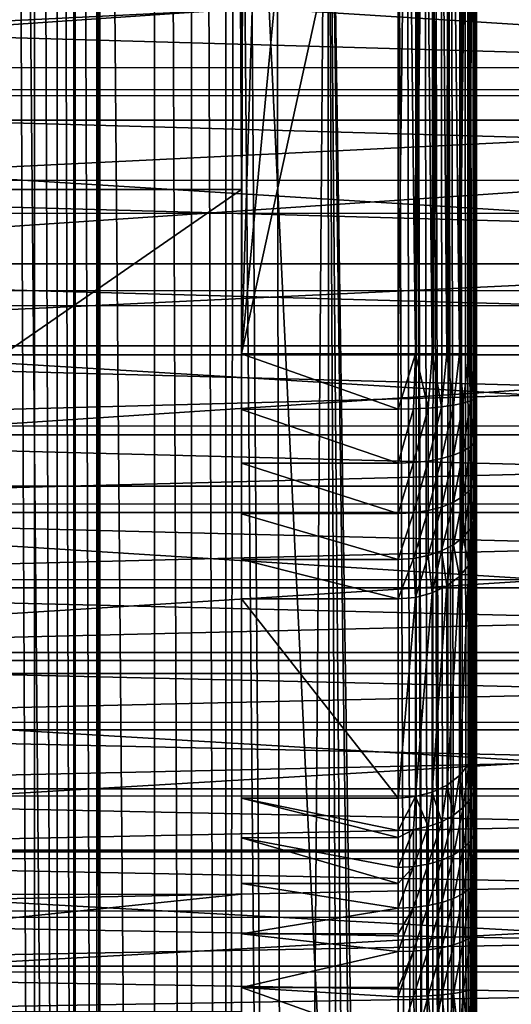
# Model space of a CAD drawing. Header units: metres. Extents: x -206 to 75, y -104 to 104.
# Tile 326 of 656: x -72 to -66, y -13 to -1. Entities that reach past the tile are written whole.
import ezdxf

# ---------------------------------------------------------------- set-up
doc = ezdxf.new("R2010")
doc.units = ezdxf.units.M
doc.layers.add('solid_01_1-CONSUMER_THERM_B_125288', color=7, linetype='CONTINUOUS')

msp = doc.modelspace()

# ---------------------------------------------------------------- linework, layer by layer
at = {"layer": 'solid_01_1-CONSUMER_THERM_B_125288'}
for points in [[(-93.358711, -67.339516), (-65.514557, 74.985474), (-65.493088, -75.014526)], [(-93.358711, -67.339516), (-93.257065, -66.795311), (-65.514557, 74.985474)], [(-93.276108, 66.204689), (-65.514557, 74.985474), (-93.257141, -66.241692)], [(-93.257065, -66.795311), (-93.257141, -66.241692), (-65.514557, 74.985474)], [(-71.214859, 44.659821, 1.5), (-65.493088, -75.014526, 1.5), (-65.514557, 74.985474, 1.5)], [(-72.670578, 62.769146, 75.400002), (-72.66156, -62.808571, 75.400002), (-71.532875, -62.192875, 75.400002)], [(-71.541809, 62.153614, 75.400002), (-72.670578, 62.769146, 75.400002), (-71.532875, -62.192875, 75.400002)], [(-71.541809, 62.153614, 75.400002), (-71.532875, -62.192875, 75.400002), (-70.502975, -61.422234, 75.400002)], [(-70.511795, 61.383118, 75.400002), (-71.541809, 62.153614, 75.400002), (-70.502975, -61.422234, 75.400002)], [(-70.511795, 61.383118, 75.400002), (-70.502975, -61.422234, 75.400002), (-70.031715, -60.983482, 75.400002)], [(-70.040474, 60.944435, 75.400002), (-70.511795, 61.383118, 75.400002), (-70.031715, -60.983482, 75.400002)], [(-70.040474, 60.944435, 75.400002), (-70.031715, -60.983482, 75.400002), (-69.593025, -60.512157, 75.400002)], [(-69.601723, 60.473175, 75.400002), (-70.040474, 60.944435, 75.400002), (-69.593025, -60.512157, 75.400002)], [(-69.48819, 14.230494, 75.400002), (-69.601723, 60.473175, 75.400002), (-69.593025, -60.512157, 75.400002)], [(-71.202034, -44.689686, 1.5), (-71.214859, 44.659821, 1.5), (-71.252052, 42.704693, 1.5)], [(-71.202034, -44.689686, 1.5), (-65.493088, -75.014526, 1.5), (-71.214859, 44.659821, 1.5)], [(-71.239876, -42.734699, 1.5), (-71.252052, 42.704693, 1.5), (-71.530045, 40.770481, 1.5)], [(-71.239876, -42.734699, 1.5), (-71.202034, -44.689686, 1.5), (-71.252052, 42.704693, 1.5)], [(-71.518486, -40.800663, 1.5), (-71.530045, 40.770481, 1.5), (-71.758308, 39.819286, 1.5)], [(-71.518486, -40.800663, 1.5), (-71.239876, -42.734699, 1.5), (-71.530045, 40.770481, 1.5)], [(-71.747063, -39.849545, 1.5), (-71.758308, 39.819286, 1.5), (-72.045311, 38.883022, 1.5)], [(-71.747063, -39.849545, 1.5), (-71.518486, -40.800663, 1.5), (-71.758308, 39.819286, 1.5)], [(-72.03437, -38.913364, 1.5), (-72.045311, 38.883022, 1.5), (-72.389847, 37.966007, 1.5)], [(-72.03437, -38.913364, 1.5), (-71.747063, -39.849545, 1.5), (-72.045311, 38.883022, 1.5)], [(-72.379196, -37.99649, 1.5), (-72.03437, -38.913364, 1.5), (-72.389847, 37.966007, 1.5)], [(-69.500679, 22.046623, 63.5), (-69.48819, 14.230536, 63.5), (-83.899834, -3.02052, 63.5)], [(-69.619766, 21.857037, 63.5), (-69.500679, 22.046623, 63.5), (-83.899834, -3.02052, 63.5)], [(-69.778137, 21.698643, 63.5), (-69.619766, 21.857037, 63.5), (-83.899834, -3.02052, 63.5)], [(-69.967712, 21.579523, 63.5), (-69.778137, 21.698643, 63.5), (-83.899834, -3.02052, 63.5)], [(-70.178932, 21.505575, 63.5), (-69.967712, 21.579523, 63.5), (-83.899834, -3.02052, 63.5)], [(-70.401596, 21.48045, 63.5), (-70.178932, 21.505575, 63.5), (-83.899834, -3.02052, 63.5)], [(-72.297432, 21.480314, 63.5), (-70.401596, 21.48045, 63.5), (-83.899834, -3.02052, 63.5)], [(-69.48819, 14.230536, 63.5), (-69.399834, -3.019479, 63.5), (-83.899834, -3.02052, 63.5)], [(-69.48819, 14.230494, 75.400002), (-69.593025, -60.512157, 75.400002), (-68.822533, -59.482143, 75.400002)], [(-69.48819, 14.230536, 63.5), (-69.355873, 11.612669, 63.5), (-69.399834, -3.019479, 63.5)], [(-69.355873, 11.612631, 75.400002), (-69.48819, 14.230494, 75.400002), (-68.822533, -59.482143, 75.400002)], [(-69.355873, 11.612669, 63.5), (-69.399681, -5.119794, 63.5), (-69.399834, -3.019479, 63.5)], [(-69.355873, 11.612669, 63.5), (-68.96064, 9.021419, 63.5), (-69.399681, -5.119794, 63.5)], [(-68.96064, 9.021384, 75.400002), (-69.355873, 11.612631, 75.400002), (-68.822533, -59.482143, 75.400002)], [(-68.96064, 9.021419, 63.5), (-68.306511, 6.483127, 63.5), (-69.399681, -5.119794, 63.5)], [(-68.306503, 6.483096, 75.400002), (-68.96064, 9.021384, 75.400002), (-68.822533, -59.482143, 75.400002)], [(-68.306511, 6.483127, 63.5), (-67.400337, 4.024087, 63.5), (-69.399681, -5.119794, 63.5)], [(-68.306503, 6.483096, 75.400002), (-68.822533, -59.482143, 75.400002), (-68.207001, -58.353371, 75.400002)], [(-68.306503, 6.483096, 75.400002), (-67.486282, -55.89061, 75.400002), (-67.396126, -54.619335, 75.400002)], [(-67.400337, 4.02409, 75.400002), (-68.306503, 6.483096, 75.400002), (-67.396126, -54.619335, 75.400002)], [(-68.306503, 6.483096, 75.400002), (-67.758072, -57.146606, 75.400002), (-67.486282, -55.89061, 75.400002)], [(-68.306503, 6.483096, 75.400002), (-67.960991, -57.758194, 75.400002), (-67.758072, -57.146606, 75.400002)], [(-68.306503, 6.483096, 75.400002), (-68.207001, -58.353371, 75.400002), (-67.960991, -57.758194, 75.400002)], [(-67.400337, 4.024087, 63.5), (-67.399681, -5.11965, 63.5), (-69.399681, -5.119794, 63.5)], [(-67.174698, -54.61932, 75.375175), (-67.284698, 4.024095, 75.393288), (-67.400337, 4.02409, 75.400002)], [(-67.284698, 4.024095, 63.50671), (-67.399681, -5.11965, 63.5), (-67.400337, 4.024087, 63.5)], [(-67.174698, -54.61932, 75.375175), (-67.400337, 4.02409, 75.400002), (-67.396126, -54.619335, 75.400002)], [(-67.284698, 4.024095, 63.50671), (-67.177162, -5.119634, 63.52507), (-67.399681, -5.11965, 63.5)], [(-67.174698, -54.61932, 75.375175), (-67.1707, 4.024103, 75.373276), (-67.284698, 4.024095, 75.393288)], [(-67.284698, 4.024095, 63.50671), (-67.1707, 4.024103, 63.526722), (-67.177162, -5.119634, 63.52507)], [(-67.059738, 4.024111, 63.559792), (-66.965797, -5.119619, 63.59903), (-67.177162, -5.119634, 63.52507)], [(-67.158371, 4.024104, 63.529716), (-67.059738, 4.024111, 63.559792), (-67.177162, -5.119634, 63.52507)], [(-67.1707, 4.024103, 63.526722), (-67.158371, 4.024104, 63.529716), (-67.177162, -5.119634, 63.52507)], [(-67.174698, -54.61932, 75.375175), (-66.963051, -54.619305, 75.301361), (-67.1707, 4.024103, 75.373276)], [(-66.963051, -54.619305, 75.301361), (-67.158371, 4.024104, 75.370285), (-67.1707, 4.024103, 75.373276)], [(-66.963051, -54.619305, 75.301361), (-67.059738, 4.024111, 75.34021), (-67.158371, 4.024104, 75.370285)], [(-66.963051, -54.619305, 75.301361), (-66.953186, 4.024119, 75.294456), (-67.059738, 4.024111, 75.34021)], [(-67.059738, 4.024111, 63.559792), (-66.953186, 4.024119, 63.605545), (-66.965797, -5.119619, 63.59903)], [(-66.852409, 4.024126, 63.663475), (-66.776192, -5.119606, 63.71817), (-66.965797, -5.119619, 63.59903)], [(-66.928268, 4.024121, 63.618439), (-66.852409, 4.024126, 63.663475), (-66.965797, -5.119619, 63.59903)], [(-66.953186, 4.024119, 63.605545), (-66.928268, 4.024121, 63.618439), (-66.965797, -5.119619, 63.59903)], [(-66.963051, -54.619305, 75.301361), (-66.773163, -54.619289, 75.182251), (-66.953186, 4.024119, 75.294456)], [(-66.773163, -54.619289, 75.182251), (-66.928268, 4.024121, 75.281563), (-66.953186, 4.024119, 75.294456)], [(-66.773163, -54.619289, 75.182251), (-66.852409, 4.024126, 75.236526), (-66.928268, 4.024121, 75.281563)], [(-66.773163, -54.619289, 75.182251), (-66.75898, 4.024133, 75.167236), (-66.852409, 4.024126, 75.236526)], [(-66.852409, 4.024126, 63.663475), (-66.75898, 4.024133, 63.732761), (-66.776192, -5.119606, 63.71817)], [(-66.721336, 4.024136, 63.765862), (-66.617851, -5.119594, 63.876511), (-66.776192, -5.119606, 63.71817)], [(-66.75898, 4.024133, 63.732761), (-66.721336, 4.024136, 63.765862), (-66.776192, -5.119606, 63.71817)], [(-66.773163, -54.619289, 75.182251), (-66.614578, -54.619278, 75.023842), (-66.75898, 4.024133, 75.167236)], [(-66.614578, -54.619278, 75.023842), (-66.721336, 4.024136, 75.13414), (-66.75898, 4.024133, 75.167236)], [(-66.614578, -54.619278, 75.023842), (-66.607155, 4.024144, 75.00898), (-66.721336, 4.024136, 75.13414)], [(-66.721336, 4.024136, 63.765862), (-66.607155, 4.024144, 63.891018), (-66.617851, -5.119594, 63.876511)], [(-66.508842, 4.024151, 64.046974), (-66.498711, -5.119586, 64.066116), (-66.617851, -5.119594, 63.876511)], [(-66.549629, 4.024148, 63.974361), (-66.508842, 4.024151, 64.046974), (-66.617851, -5.119594, 63.876511)], [(-66.607155, 4.024144, 63.891018), (-66.549629, 4.024148, 63.974361), (-66.617851, -5.119594, 63.876511)], [(-66.614578, -54.619278, 75.023842), (-66.495255, -54.61927, 74.834084), (-66.607155, 4.024144, 75.00898)], [(-66.495255, -54.61927, 74.834084), (-66.549629, 4.024148, 74.925644), (-66.607155, 4.024144, 75.00898)], [(-66.495255, -54.61927, 74.834084), (-66.508842, 4.024151, 74.85302), (-66.549629, 4.024148, 74.925644)], [(-66.495255, -54.61927, 74.834084), (-66.474472, 4.024153, 74.77784), (-66.508842, 4.024151, 74.85302)], [(-66.508842, 4.024151, 64.046974), (-66.474472, 4.024153, 64.122162), (-66.498711, -5.119586, 64.066116)], [(-66.427269, 4.024157, 64.269508), (-66.424751, -5.11958, 64.277481), (-66.498711, -5.119586, 64.066116)], [(-66.447609, 4.024155, 64.19619), (-66.427269, 4.024157, 64.269508), (-66.498711, -5.119586, 64.066116)], [(-66.474472, 4.024153, 64.122162), (-66.447609, 4.024155, 64.19619), (-66.498711, -5.119586, 64.066116)], [(-66.495255, -54.61927, 74.834084), (-66.421204, -54.619267, 74.62252), (-66.474472, 4.024153, 74.77784)], [(-66.421204, -54.619267, 74.62252), (-66.447609, 4.024155, 74.703812), (-66.474472, 4.024153, 74.77784)], [(-66.421204, -54.619267, 74.62252), (-66.427269, 4.024157, 74.630493), (-66.447609, 4.024155, 74.703812)], [(-66.421204, -54.619267, 74.62252), (-66.419739, 4.024157, 74.596024), (-66.427269, 4.024157, 74.630493)], [(-66.427269, 4.024157, 64.269508), (-66.419739, 4.024157, 64.30397), (-66.424751, -5.11958, 64.277481)], [(-66.424751, -5.11958, 64.277481), (-66.400337, 4.024158, 64.5), (-66.399681, -5.119578, 64.5)], [(-66.403625, 4.024158, 64.419022), (-66.400337, 4.024158, 64.5), (-66.424751, -5.11958, 64.277481)], [(-66.412712, 4.024158, 64.34317), (-66.403625, 4.024158, 64.419022), (-66.424751, -5.11958, 64.277481)], [(-66.419739, 4.024157, 64.30397), (-66.412712, 4.024158, 64.34317), (-66.424751, -5.11958, 64.277481)], [(-66.421204, -54.619267, 74.62252), (-66.396126, -54.619263, 74.400002), (-66.419739, 4.024157, 74.596024)], [(-66.396126, -54.619263, 74.400002), (-66.412712, 4.024158, 74.556831), (-66.419739, 4.024157, 74.596024)], [(-66.396126, -54.619263, 74.400002), (-66.403625, 4.024158, 74.480972), (-66.412712, 4.024158, 74.556831)], [(-66.396126, -54.619263, 74.400002), (-66.400337, 4.024158, 74.400002), (-66.403625, 4.024158, 74.480972)], [(-66.399155, -12.46347, 70.187897), (-66.400337, 4.024158, 64.5), (-66.400337, 4.024158, 74.400002)], [(-66.399292, -10.541839, 69.121674), (-66.399681, -5.119578, 64.5), (-66.400337, 4.024158, 64.5)], [(-66.399254, -11.128518, 69.568893), (-66.399292, -10.541839, 69.121674), (-66.400337, 4.024158, 64.5)], [(-66.399208, -11.773554, 69.926788), (-66.399254, -11.128518, 69.568893), (-66.400337, 4.024158, 64.5)], [(-66.399155, -12.46347, 70.187897), (-66.399208, -11.773554, 69.926788), (-66.400337, 4.024158, 64.5)], [(-66.399101, -13.183867, 70.346748), (-66.400337, 4.024158, 74.400002), (-66.396126, -54.619263, 74.400002)], [(-66.399101, -13.183867, 70.346748), (-66.399155, -12.46347, 70.187897), (-66.400337, 4.024158, 74.400002)], [(-84.499969, -1.747236, 49.097771), (-46.500092, 0.854974, 49.249222), (-84.500092, 0.853172, 49.249222)], [(-84.499969, -1.747236, 49.097771), (-46.499966, -1.745439, 49.097767), (-46.500092, 0.854974, 49.249222)], [(-84.500069, 0.416751, 9.505852), (-84.499977, -1.4656, 9.571586), (-46.500069, 0.418545, 9.505851)], [(-84.499977, -1.4656, 9.571586), (-46.499981, -1.463805, 9.571589), (-46.500069, 0.418545, 9.505851)], [(-84.500061, 0.265218, 4.601803), (-46.500065, 0.267067, 4.601803), (-46.499947, -2.133248, 4.714663)], [(-84.499947, -2.135092, 4.714664), (-84.500061, 0.265218, 4.601803), (-46.499947, -2.133248, 4.714663)], [(-84.500015, -0.732988, 44.277206), (-46.500015, -0.731122, 44.27721), (-46.499962, -1.822233, 44.14323)], [(-84.500015, -0.732988, 44.277206), (-46.499962, -1.822233, 44.14323), (-84.499962, -1.824091, 44.143227)], [(-84.499977, -1.4656, 9.571586), (-84.499893, -3.324931, 9.872712), (-46.499981, -1.463805, 9.571589)], [(-84.499893, -3.324931, 9.872712), (-46.499889, -3.323134, 9.872718), (-46.499981, -1.463805, 9.571589)], [(-84.49984, -4.312559, 48.645454), (-46.499966, -1.745439, 49.097767), (-84.499969, -1.747236, 49.097771)], [(-84.49984, -4.312559, 48.645454), (-46.499844, -4.310771, 48.645447), (-46.499966, -1.745439, 49.097767)], [(-84.499962, -1.824091, 44.143227), (-46.499962, -1.822233, 44.14323), (-46.499912, -2.903118, 43.940941)], [(-84.499962, -1.824091, 44.143227), (-46.499912, -2.903118, 43.940941), (-84.499908, -2.904989, 43.940933)], [(-84.499947, -2.135092, 4.714664), (-46.499947, -2.133248, 4.714663), (-46.499832, -4.502468, 5.116022)], [(-84.499832, -4.504304, 5.116024), (-84.499947, -2.135092, 4.714664), (-46.499832, -4.502468, 5.116022)], [(-84.499908, -2.904989, 43.940933), (-46.499912, -2.903118, 43.940941), (-46.499859, -3.968563, 43.671349)], [(-84.499908, -2.904989, 43.940933), (-46.499859, -3.968563, 43.671349), (-84.499863, -3.970427, 43.671337)], [(-83.899834, -3.02052, 69.900002), (-83.899834, -3.02052, 63.5), (-69.399834, -3.019479, 63.5)], [(-83.899834, -3.02052, 69.900002), (-69.399834, -3.019479, 63.5), (-82.399834, -3.020412, 69.900002)], [(-82.399834, -3.020412, 72.400002), (-69.399834, -3.019479, 63.5), (-69.399834, -3.019479, 72.400002)], [(-82.399834, -3.020412, 69.900002), (-69.399834, -3.019479, 63.5), (-82.399834, -3.020412, 72.400002)], [(-82.399185, -12.020412, 72.400002), (-82.399834, -3.020412, 72.400002), (-69.399834, -3.019479, 72.400002)], [(-82.399185, -12.020412, 72.400002), (-69.399834, -3.019479, 72.400002), (-69.399185, -12.019479, 72.400002)], [(-69.399834, -3.019479, 72.400002), (-69.399834, -3.019479, 63.5), (-69.399681, -5.119794, 63.5)], [(-69.399635, -5.827971, 63.561623), (-69.399834, -3.019479, 72.400002), (-69.399681, -5.119794, 63.5)], [(-69.399185, -12.019479, 72.400002), (-69.399834, -3.019479, 72.400002), (-69.399185, -12.019479, 69.400002)], [(-69.3992, -11.879651, 68.856735), (-69.399185, -12.019479, 69.400002), (-69.399834, -3.019479, 72.400002)], [(-69.399239, -11.296156, 68.451164), (-69.3992, -11.879651, 68.856735), (-69.399834, -3.019479, 72.400002)], [(-69.399277, -10.791291, 67.950737), (-69.399239, -11.296156, 68.451164), (-69.399834, -3.019479, 72.400002)], [(-69.39946, -8.247665, 64.949265), (-69.399277, -10.791291, 67.950737), (-69.399834, -3.019479, 72.400002)], [(-69.399498, -7.742801, 64.448837), (-69.39946, -8.247665, 64.949265), (-69.399834, -3.019479, 72.400002)], [(-69.399536, -7.159306, 64.043259), (-69.399498, -7.742801, 64.448837), (-69.399834, -3.019479, 72.400002)], [(-69.399582, -6.514625, 63.744556), (-69.399536, -7.159306, 64.043259), (-69.399834, -3.019479, 72.400002)], [(-69.399635, -5.827971, 63.561623), (-69.399582, -6.514625, 63.744556), (-69.399834, -3.019479, 72.400002)], [(-84.499893, -3.324931, 9.872712), (-84.499802, -5.132209, 10.404611), (-46.499889, -3.323134, 9.872718)], [(-84.499802, -5.132209, 10.404611), (-46.499805, -5.130384, 10.404611), (-46.499889, -3.323134, 9.872718)], [(-84.499863, -3.970427, 43.671337), (-46.499859, -3.968563, 43.671349), (-46.499809, -5.015625, 43.335163)], [(-84.499863, -3.970427, 43.671337), (-46.499809, -5.015625, 43.335163), (-84.499809, -5.017481, 43.335155)], [(-84.499725, -6.808043, 47.898373), (-46.499844, -4.310771, 48.645447), (-84.49984, -4.312559, 48.645454)], [(-84.499725, -6.808043, 47.898373), (-46.499722, -6.80625, 47.898361), (-46.499844, -4.310771, 48.645447)], [(-84.499832, -4.504304, 5.116024), (-46.499832, -4.502468, 5.116022), (-46.499722, -6.806283, 5.800117)], [(-84.499725, -6.808108, 5.800117), (-84.499832, -4.504304, 5.116024), (-46.499722, -6.806283, 5.800117)], [(-84.499809, -5.017481, 43.335155), (-46.499809, -5.015625, 43.335163), (-46.49976, -6.038935, 42.934135)], [(-84.499809, -5.017481, 43.335155), (-46.49976, -6.038935, 42.934135), (-84.499763, -6.040807, 42.934116)], [(-84.499756, -6.152828, 10.812826), (-46.499805, -5.130384, 10.404611), (-84.499802, -5.132209, 10.404611)], [(-84.499756, -6.152828, 10.812826), (-46.499756, -6.151005, 10.812827), (-46.499805, -5.130384, 10.404611)], [(-67.399635, -5.82556, 63.561226), (-69.399681, -5.119794, 63.5), (-67.399681, -5.11965, 63.5)], [(-67.399635, -5.82556, 63.561226), (-69.399635, -5.827971, 63.561623), (-69.399681, -5.119794, 63.5)], [(-67.399635, -5.82556, 63.561226), (-67.399681, -5.11965, 63.5), (-67.177162, -5.119634, 63.52507)], [(-67.204544, -5.822238, 63.580154), (-67.399635, -5.82556, 63.561226), (-67.177162, -5.119634, 63.52507)], [(-67.016953, -5.812427, 63.636211), (-67.204544, -5.822238, 63.580154), (-67.177162, -5.119634, 63.52507)], [(-67.016953, -5.812427, 63.636211), (-67.177162, -5.119634, 63.52507), (-66.965797, -5.119619, 63.59903)], [(-66.844063, -5.796504, 63.727242), (-67.016953, -5.812427, 63.636211), (-66.965797, -5.119619, 63.59903)], [(-66.844063, -5.796504, 63.727242), (-66.965797, -5.119619, 63.59903), (-66.776192, -5.119606, 63.71817)], [(-66.692528, -5.775081, 63.849747), (-66.844063, -5.796504, 63.727242), (-66.776192, -5.119606, 63.71817)], [(-66.692528, -5.775081, 63.849747), (-66.776192, -5.119606, 63.71817), (-66.617851, -5.119594, 63.876511)], [(-66.568169, -5.748981, 63.99902), (-66.692528, -5.775081, 63.849747), (-66.617851, -5.119594, 63.876511)], [(-66.568169, -5.748981, 63.99902), (-66.617851, -5.119594, 63.876511), (-66.498711, -5.119586, 64.066116)], [(-66.475761, -5.719208, 64.169327), (-66.568169, -5.748981, 63.99902), (-66.498711, -5.119586, 64.066116)], [(-66.475761, -5.719208, 64.169327), (-66.498711, -5.119586, 64.066116), (-66.424751, -5.11958, 64.277481)], [(-66.418854, -5.686906, 64.354118), (-66.475761, -5.719208, 64.169327), (-66.424751, -5.11958, 64.277481)], [(-66.418854, -5.686906, 64.354118), (-66.424751, -5.11958, 64.277481), (-66.399681, -5.119578, 64.5)], [(-66.418854, -5.686906, 64.354118), (-66.399681, -5.119578, 64.5), (-66.399643, -5.653311, 64.546295)], [(-66.399292, -10.541839, 69.121674), (-66.399643, -5.653311, 64.546295), (-66.399681, -5.119578, 64.5)], [(-66.418816, -6.239439, 64.501045), (-66.418854, -5.686906, 64.354118), (-66.399643, -5.653311, 64.546295)], [(-66.418816, -6.239439, 64.501045), (-66.399643, -5.653311, 64.546295), (-66.399605, -6.173135, 64.684525)], [(-66.399292, -10.541839, 69.121674), (-66.399605, -6.173135, 64.684525), (-66.399643, -5.653311, 64.546295)], [(-66.844017, -6.455748, 63.902542), (-66.844063, -5.796504, 63.727242), (-66.692528, -5.775081, 63.849747)], [(-66.692482, -6.413472, 64.019501), (-66.844017, -6.455748, 63.902542), (-66.692528, -5.775081, 63.849747)], [(-66.692482, -6.413472, 64.019501), (-66.692528, -5.775081, 63.849747), (-66.568169, -5.748981, 63.99902)], [(-66.568123, -6.361962, 64.162018), (-66.692482, -6.413472, 64.019501), (-66.568169, -5.748981, 63.99902)], [(-66.568123, -6.361962, 64.162018), (-66.568169, -5.748981, 63.99902), (-66.475761, -5.719208, 64.169327)], [(-66.475716, -6.303198, 64.324615), (-66.568123, -6.361962, 64.162018), (-66.475761, -5.719208, 64.169327)], [(-66.475716, -6.303198, 64.324615), (-66.475761, -5.719208, 64.169327), (-66.418854, -5.686906, 64.354118)], [(-66.418816, -6.239439, 64.501045), (-66.475716, -6.303198, 64.324615), (-66.418854, -5.686906, 64.354118)], [(-67.399582, -6.513064, 63.744045), (-69.399635, -5.827971, 63.561623), (-67.399635, -5.82556, 63.561226)], [(-67.399582, -6.513064, 63.744045), (-69.399582, -6.514625, 63.744556), (-69.399635, -5.827971, 63.561623)], [(-67.399582, -6.513064, 63.744045), (-67.399635, -5.82556, 63.561226), (-67.204544, -5.822238, 63.580154)], [(-67.204491, -6.50652, 63.762115), (-67.399582, -6.513064, 63.744045), (-67.204544, -5.822238, 63.580154)], [(-67.204491, -6.50652, 63.762115), (-67.204544, -5.822238, 63.580154), (-67.016953, -5.812427, 63.636211)], [(-67.016899, -6.487167, 63.815632), (-67.204491, -6.50652, 63.762115), (-67.016953, -5.812427, 63.636211)], [(-67.016899, -6.487167, 63.815632), (-67.016953, -5.812427, 63.636211), (-66.844063, -5.796504, 63.727242)], [(-66.844017, -6.455748, 63.902542), (-67.016899, -6.487167, 63.815632), (-66.844063, -5.796504, 63.727242)], [(-84.499763, -6.040807, 42.934116), (-46.49976, -6.038935, 42.934135), (-46.499714, -7.035317, 42.469521)], [(-84.499763, -6.040807, 42.934116), (-46.499714, -7.035317, 42.469521), (-84.49971, -7.037166, 42.469505)], [(-84.49971, -7.146206, 11.284512), (-46.499756, -6.151005, 10.812827), (-84.499756, -6.152828, 10.812826)], [(-84.49971, -7.146206, 11.284512), (-46.499706, -7.14439, 11.284516), (-46.499756, -6.151005, 10.812827)], [(-66.475677, -6.851554, 64.578514), (-66.475716, -6.303198, 64.324615), (-66.418816, -6.239439, 64.501045)], [(-66.418777, -6.758258, 64.741264), (-66.475677, -6.851554, 64.578514), (-66.418816, -6.239439, 64.501045)], [(-66.418777, -6.758258, 64.741264), (-66.418816, -6.239439, 64.501045), (-66.399605, -6.173135, 64.684525)], [(-66.418777, -6.758258, 64.741264), (-66.399605, -6.173135, 64.684525), (-66.399574, -6.66124, 64.910522)], [(-66.39933, -10.02818, 68.59726), (-66.399574, -6.66124, 64.910522), (-66.399605, -6.173135, 64.684525)], [(-66.399292, -10.541839, 69.121674), (-66.39933, -10.02818, 68.59726), (-66.399605, -6.173135, 64.684525)], [(-66.692444, -7.012909, 64.297058), (-66.692482, -6.413472, 64.019501), (-66.568123, -6.361962, 64.162018)], [(-66.568085, -6.937539, 64.428528), (-66.692444, -7.012909, 64.297058), (-66.568123, -6.361962, 64.162018)], [(-66.568085, -6.937539, 64.428528), (-66.568123, -6.361962, 64.162018), (-66.475716, -6.303198, 64.324615)], [(-66.475677, -6.851554, 64.578514), (-66.568085, -6.937539, 64.428528), (-66.475716, -6.303198, 64.324615)], [(-67.399536, -7.158618, 64.042946), (-69.399582, -6.514625, 63.744556), (-67.399582, -6.513064, 63.744045)], [(-67.399536, -7.158618, 64.042946), (-69.399536, -7.159306, 64.043259), (-69.399582, -6.514625, 63.744556)], [(-67.399536, -7.158618, 64.042946), (-67.399582, -6.513064, 63.744045), (-67.204491, -6.50652, 63.762115)], [(-67.204445, -7.149048, 64.059616), (-67.399536, -7.158618, 64.042946), (-67.204491, -6.50652, 63.762115)], [(-67.204445, -7.149048, 64.059616), (-67.204491, -6.50652, 63.762115), (-67.016899, -6.487167, 63.815632)], [(-67.016853, -7.120735, 64.108986), (-67.204445, -7.149048, 64.059616), (-67.016899, -6.487167, 63.815632)], [(-67.016853, -7.120735, 64.108986), (-67.016899, -6.487167, 63.815632), (-66.844017, -6.455748, 63.902542)], [(-66.843971, -7.074766, 64.189163), (-67.016853, -7.120735, 64.108986), (-66.844017, -6.455748, 63.902542)], [(-66.843971, -7.074766, 64.189163), (-66.844017, -6.455748, 63.902542), (-66.692482, -6.413472, 64.019501)], [(-66.692444, -7.012909, 64.297058), (-66.843971, -7.074766, 64.189163), (-66.692482, -6.413472, 64.019501)], [(-66.418777, -6.758258, 64.741264), (-66.399574, -6.66124, 64.910522), (-66.418747, -7.227743, 65.067558)], [(-66.418747, -7.227743, 65.067558), (-66.399574, -6.66124, 64.910522), (-66.399544, -7.102932, 65.217499)], [(-66.39933, -10.02818, 68.59726), (-66.399544, -7.102932, 65.217499), (-66.399574, -6.66124, 64.910522)], [(-66.418777, -6.758258, 64.741264), (-66.475647, -7.347767, 64.923386), (-66.475677, -6.851554, 64.578514)], [(-66.418777, -6.758258, 64.741264), (-66.418747, -7.227743, 65.067558), (-66.475647, -7.347767, 64.923386)], [(-84.499611, -9.199961, 46.866604), (-46.499722, -6.80625, 47.898361), (-84.499725, -6.808043, 47.898373)], [(-84.499725, -6.808108, 5.800117), (-46.499722, -6.806283, 5.800117), (-46.499607, -9.198277, 6.831931)], [(-84.499611, -9.200111, 6.831935), (-84.499725, -6.808108, 5.800117), (-46.499607, -9.198277, 6.831931)], [(-84.499611, -9.199961, 46.866604), (-46.499607, -9.198166, 46.866585), (-46.499722, -6.80625, 47.898361)], [(-66.475677, -6.851554, 64.578514), (-66.568047, -7.458385, 64.790512), (-66.568085, -6.937539, 64.428528)], [(-66.475677, -6.851554, 64.578514), (-66.475647, -7.347767, 64.923386), (-66.568047, -7.458385, 64.790512)], [(-84.49971, -7.037166, 42.469505), (-46.499714, -7.035317, 42.469521), (-46.499664, -8.000761, 41.943142)], [(-84.49971, -7.037166, 42.469505), (-46.499664, -8.000761, 41.943142), (-84.499664, -8.002614, 41.943127)], [(-66.692444, -7.012909, 64.297058), (-66.843933, -7.634923, 64.578468), (-66.843971, -7.074766, 64.189163)], [(-66.692444, -7.012909, 64.297058), (-66.692398, -7.555346, 64.674049), (-66.843933, -7.634923, 64.578468)], [(-66.568085, -6.937539, 64.428528), (-66.692398, -7.555346, 64.674049), (-66.692444, -7.012909, 64.297058)], [(-66.568085, -6.937539, 64.428528), (-66.568047, -7.458385, 64.790512), (-66.692398, -7.555346, 64.674049)], [(-84.499664, -8.107387, 11.817309), (-46.499706, -7.14439, 11.284516), (-84.49971, -7.146206, 11.284512)], [(-84.499664, -8.107387, 11.817309), (-46.49966, -8.105572, 11.817316), (-46.499706, -7.14439, 11.284516)], [(-67.399536, -7.158618, 64.042946), (-67.399498, -7.742786, 64.448944), (-69.399536, -7.159306, 64.043259)], [(-67.399498, -7.742786, 64.448944), (-69.399498, -7.742801, 64.448837), (-69.399536, -7.159306, 64.043259)], [(-67.204445, -7.149048, 64.059616), (-67.399498, -7.742786, 64.448944), (-67.399536, -7.158618, 64.042946)], [(-67.204445, -7.149048, 64.059616), (-67.204407, -7.730479, 64.463715), (-67.399498, -7.742786, 64.448944)], [(-67.016853, -7.120735, 64.108986), (-67.204407, -7.730479, 64.463715), (-67.204445, -7.149048, 64.059616)], [(-67.016853, -7.120735, 64.108986), (-67.016815, -7.694058, 64.507446), (-67.204407, -7.730479, 64.463715)], [(-66.843971, -7.074766, 64.189163), (-67.016815, -7.694058, 64.507446), (-67.016853, -7.120735, 64.108986)], [(-66.843971, -7.074766, 64.189163), (-66.843933, -7.634923, 64.578468), (-67.016815, -7.694058, 64.507446)], [(-66.424576, -7.654317, 65.45192), (-66.399544, -7.102932, 65.217499), (-66.399513, -7.484555, 65.595779)], [(-66.418747, -7.227743, 65.067558), (-66.399544, -7.102932, 65.217499), (-66.424576, -7.654317, 65.45192)], [(-66.39933, -10.02818, 68.59726), (-66.399513, -7.484555, 65.595779), (-66.399544, -7.102932, 65.217499)], [(-66.475647, -7.347767, 64.923386), (-66.418747, -7.227743, 65.067558), (-66.424576, -7.654317, 65.45192)], [(-66.568047, -7.458385, 64.790512), (-66.475647, -7.347767, 64.923386), (-66.49852, -7.81557, 65.315269)], [(-66.475647, -7.347767, 64.923386), (-66.424576, -7.654317, 65.45192), (-66.49852, -7.81557, 65.315269)], [(-66.692398, -7.555346, 64.674049), (-66.568047, -7.458385, 64.790512), (-66.617645, -7.960228, 65.19268)], [(-66.568047, -7.458385, 64.790512), (-66.49852, -7.81557, 65.315269), (-66.617645, -7.960228, 65.19268)], [(-66.424393, -10.197942, 68.4534), (-66.424576, -7.654317, 65.45192), (-66.399513, -7.484555, 65.595779)], [(-66.424393, -10.197942, 68.4534), (-66.399513, -7.484555, 65.595779), (-66.39933, -10.02818, 68.59726)], [(-67.016815, -7.694058, 64.507446), (-66.843933, -7.634923, 64.578468), (-66.965576, -8.171941, 65.01329)], [(-66.843933, -7.634923, 64.578468), (-66.775978, -8.081038, 65.090309), (-66.965576, -8.171941, 65.01329)], [(-66.843933, -7.634923, 64.578468), (-66.692398, -7.555346, 64.674049), (-66.775978, -8.081038, 65.090309)], [(-66.692398, -7.555346, 64.674049), (-66.617645, -7.960228, 65.19268), (-66.775978, -8.081038, 65.090309)], [(-66.498337, -10.359195, 68.316742), (-66.49852, -7.81557, 65.315269), (-66.424576, -7.654317, 65.45192)], [(-66.424393, -10.197942, 68.4534), (-66.498337, -10.359195, 68.316742), (-66.424576, -7.654317, 65.45192)], [(-67.399498, -7.742786, 64.448944), (-67.39946, -8.247522, 64.949265), (-69.399498, -7.742801, 64.448837)], [(-67.39946, -8.247522, 64.949265), (-69.39946, -8.247665, 64.949265), (-69.399498, -7.742801, 64.448837)], [(-67.399498, -7.742786, 64.448944), (-67.204407, -7.730479, 64.463715), (-67.39946, -8.247522, 64.949265)], [(-67.204407, -7.730479, 64.463715), (-67.176941, -8.228379, 64.965469), (-67.39946, -8.247522, 64.949265)], [(-67.204407, -7.730479, 64.463715), (-67.016815, -7.694058, 64.507446), (-67.176941, -8.228379, 64.965469)], [(-67.016815, -7.694058, 64.507446), (-66.965576, -8.171941, 65.01329), (-67.176941, -8.228379, 64.965469)], [(-66.617462, -10.503854, 68.19416), (-66.617645, -7.960228, 65.19268), (-66.49852, -7.81557, 65.315269)], [(-66.498337, -10.359195, 68.316742), (-66.617462, -10.503854, 68.19416), (-66.49852, -7.81557, 65.315269)], [(-84.499664, -8.002614, 41.943127), (-46.499664, -8.000761, 41.943142), (-46.499622, -8.930689, 41.357529)], [(-84.499664, -8.002614, 41.943127), (-46.499622, -8.930689, 41.357529), (-84.499619, -8.932537, 41.357513)], [(-66.775795, -10.624663, 68.091789), (-66.775978, -8.081038, 65.090309), (-66.617645, -7.960228, 65.19268)], [(-66.617462, -10.503854, 68.19416), (-66.775795, -10.624663, 68.091789), (-66.617645, -7.960228, 65.19268)], [(-84.499619, -9.033838, 12.40979), (-46.49966, -8.105572, 11.817316), (-84.499664, -8.107387, 11.817309)], [(-84.499619, -9.033838, 12.40979), (-46.499615, -9.03203, 12.409801), (-46.49966, -8.105572, 11.817316)], [(-66.965401, -10.715566, 68.014763), (-66.965576, -8.171941, 65.01329), (-66.775978, -8.081038, 65.090309)], [(-66.775795, -10.624663, 68.091789), (-66.965401, -10.715566, 68.014763), (-66.775978, -8.081038, 65.090309)], [(-67.399277, -10.791147, 67.950737), (-69.39946, -8.247665, 64.949265), (-67.39946, -8.247522, 64.949265)], [(-67.399277, -10.791147, 67.950737), (-69.399277, -10.791291, 67.950737), (-69.39946, -8.247665, 64.949265)], [(-67.399277, -10.791147, 67.950737), (-67.39946, -8.247522, 64.949265), (-67.176941, -8.228379, 64.965469)], [(-67.176758, -10.772004, 67.966949), (-67.399277, -10.791147, 67.950737), (-67.176941, -8.228379, 64.965469)], [(-67.176758, -10.772004, 67.966949), (-67.176941, -8.228379, 64.965469), (-66.965576, -8.171941, 65.01329)], [(-66.965401, -10.715566, 68.014763), (-67.176758, -10.772004, 67.966949), (-66.965576, -8.171941, 65.01329)], [(-84.499619, -8.932537, 41.357513), (-46.499622, -8.930689, 41.357529), (-46.499577, -9.822635, 40.714252)], [(-84.499619, -8.932537, 41.357513), (-46.499577, -9.822635, 40.714252), (-84.49958, -9.824481, 40.714233)], [(-84.499573, -9.92091, 13.059025), (-46.499615, -9.03203, 12.409801), (-84.499619, -9.033838, 12.40979)], [(-84.499573, -9.92091, 13.059025), (-46.499573, -9.919108, 13.059043), (-46.499615, -9.03203, 12.409801)], [(-84.499496, -11.456066, 45.564018), (-46.499607, -9.198166, 46.866585), (-84.499611, -9.199961, 46.866604)], [(-84.499611, -9.200111, 6.831935), (-46.499607, -9.198277, 6.831931), (-46.4995, -11.454089, 8.134341)], [(-84.499611, -9.200111, 6.831935), (-46.4995, -11.454089, 8.134341), (-84.499496, -11.455929, 8.134351)], [(-84.499496, -11.456066, 45.564018), (-46.4995, -11.454261, 45.564007), (-46.499607, -9.198166, 46.866585)], [(-84.49958, -9.824481, 40.714233), (-46.499577, -9.822635, 40.714252), (-46.499538, -10.67202, 40.016556)], [(-84.49958, -9.824481, 40.714233), (-46.499538, -10.67202, 40.016556), (-84.499535, -10.673872, 40.016533)], [(-84.499535, -10.765568, 13.762784), (-46.499573, -9.919108, 13.059043), (-84.499573, -9.92091, 13.059025)], [(-84.499535, -10.765568, 13.762784), (-46.499535, -10.763762, 13.762801), (-46.499573, -9.919108, 13.059043)], [(-66.418495, -10.671, 68.975456), (-66.424393, -10.197942, 68.4534), (-66.39933, -10.02818, 68.59726)], [(-66.418495, -10.671, 68.975456), (-66.39933, -10.02818, 68.59726), (-66.399292, -10.541839, 69.121674)], [(-66.475395, -10.795225, 68.834885), (-66.498337, -10.359195, 68.316742), (-66.424393, -10.197942, 68.4534)], [(-66.418495, -10.671, 68.975456), (-66.475395, -10.795225, 68.834885), (-66.424393, -10.197942, 68.4534)], [(-66.567795, -10.909715, 68.70533), (-66.617462, -10.503854, 68.19416), (-66.498337, -10.359195, 68.316742)], [(-66.475395, -10.795225, 68.834885), (-66.567795, -10.909715, 68.70533), (-66.498337, -10.359195, 68.316742)], [(-66.692154, -11.010068, 68.591782), (-66.775795, -10.624663, 68.091789), (-66.617462, -10.503854, 68.19416)], [(-66.567795, -10.909715, 68.70533), (-66.692154, -11.010068, 68.591782), (-66.617462, -10.503854, 68.19416)], [(-66.418457, -11.235234, 69.405586), (-66.418495, -10.671, 68.975456), (-66.399292, -10.541839, 69.121674)], [(-66.418457, -11.235234, 69.405586), (-66.399292, -10.541839, 69.121674), (-66.399254, -11.128518, 69.568893)], [(-84.499535, -10.673872, 40.016533), (-46.499538, -10.67202, 40.016556), (-46.4995, -11.476138, 39.266697)], [(-84.499535, -10.673872, 40.016533), (-46.4995, -11.476138, 39.266697), (-84.499496, -11.47798, 39.266678)], [(-66.843681, -11.09243, 68.498589), (-66.965401, -10.715566, 68.014763), (-66.775795, -10.624663, 68.091789)], [(-66.692154, -11.010068, 68.591782), (-66.843681, -11.09243, 68.498589), (-66.775795, -10.624663, 68.091789)], [(-66.475357, -11.33788, 69.248558), (-66.475395, -10.795225, 68.834885), (-66.418495, -10.671, 68.975456)], [(-66.418457, -11.235234, 69.405586), (-66.475357, -11.33788, 69.248558), (-66.418495, -10.671, 68.975456)], [(-84.499496, -11.564361, 14.518146), (-46.499535, -10.763762, 13.762801), (-84.499535, -10.765568, 13.762784)], [(-84.499496, -11.564361, 14.518146), (-46.499496, -11.562564, 14.518174), (-46.499535, -10.763762, 13.762801)], [(-67.399246, -11.204068, 68.372299), (-69.399277, -10.791291, 67.950737), (-67.399277, -10.791147, 67.950737)], [(-67.399239, -11.295883, 68.451057), (-69.399239, -11.296156, 68.451164), (-69.399277, -10.791291, 67.950737)], [(-67.399246, -11.204068, 68.372299), (-67.399239, -11.295883, 68.451057), (-69.399277, -10.791291, 67.950737)], [(-67.399246, -11.204068, 68.372299), (-67.399277, -10.791147, 67.950737), (-67.176758, -10.772004, 67.966949)], [(-67.204155, -11.19133, 68.386703), (-67.399246, -11.204068, 68.372299), (-67.176758, -10.772004, 67.966949)], [(-67.016563, -11.153635, 68.429344), (-67.204155, -11.19133, 68.386703), (-67.176758, -10.772004, 67.966949)], [(-67.016563, -11.153635, 68.429344), (-67.176758, -10.772004, 67.966949), (-66.965401, -10.715566, 68.014763)], [(-66.843681, -11.09243, 68.498589), (-67.016563, -11.153635, 68.429344), (-66.965401, -10.715566, 68.014763)], [(-66.567757, -11.432481, 69.103851), (-66.567795, -10.909715, 68.70533), (-66.475395, -10.795225, 68.834885)], [(-66.475357, -11.33788, 69.248558), (-66.567757, -11.432481, 69.103851), (-66.475395, -10.795225, 68.834885)], [(-66.692116, -11.515403, 68.977005), (-66.692154, -11.010068, 68.591782), (-66.567795, -10.909715, 68.70533)], [(-66.567757, -11.432481, 69.103851), (-66.692116, -11.515403, 68.977005), (-66.567795, -10.909715, 68.70533)], [(-66.843651, -11.583459, 68.87291), (-66.843681, -11.09243, 68.498589), (-66.692154, -11.010068, 68.591782)], [(-66.692116, -11.515403, 68.977005), (-66.843651, -11.583459, 68.87291), (-66.692154, -11.010068, 68.591782)], [(-67.204124, -11.665183, 68.747932), (-67.204155, -11.19133, 68.386703), (-67.016563, -11.153635, 68.429344)], [(-67.016533, -11.634033, 68.795563), (-67.204124, -11.665183, 68.747932), (-67.016563, -11.153635, 68.429344)], [(-67.016533, -11.634033, 68.795563), (-67.016563, -11.153635, 68.429344), (-66.843681, -11.09243, 68.498589)], [(-66.843651, -11.583459, 68.87291), (-67.016533, -11.634033, 68.795563), (-66.843681, -11.09243, 68.498589)], [(-66.418411, -11.85562, 69.749809), (-66.418457, -11.235234, 69.405586), (-66.399254, -11.128518, 69.568893)], [(-66.418411, -11.85562, 69.749809), (-66.399254, -11.128518, 69.568893), (-66.399208, -11.773554, 69.926788)], [(-67.399239, -11.295883, 68.451057), (-67.399216, -11.67571, 68.731842), (-69.399239, -11.296156, 68.451164)], [(-67.3992, -11.879435, 68.856697), (-69.3992, -11.879651, 68.856735), (-69.399239, -11.296156, 68.451164)], [(-67.399216, -11.67571, 68.731842), (-67.3992, -11.879435, 68.856697), (-69.399239, -11.296156, 68.451164)], [(-67.204155, -11.19133, 68.386703), (-67.399239, -11.295883, 68.451057), (-67.399246, -11.204068, 68.372299)], [(-67.204155, -11.19133, 68.386703), (-67.399216, -11.67571, 68.731842), (-67.399239, -11.295883, 68.451057)], [(-67.204124, -11.665183, 68.747932), (-67.399216, -11.67571, 68.731842), (-67.204155, -11.19133, 68.386703)], [(-66.475311, -11.934539, 69.57962), (-66.475357, -11.33788, 69.248558), (-66.418457, -11.235234, 69.405586)], [(-66.418411, -11.85562, 69.749809), (-66.475311, -11.934539, 69.57962), (-66.418457, -11.235234, 69.405586)], [(-66.692078, -12.071028, 69.285301), (-66.692116, -11.515403, 68.977005), (-66.567757, -11.432481, 69.103851)], [(-66.567719, -12.007273, 69.422775), (-66.692078, -12.071028, 69.285301), (-66.567757, -11.432481, 69.103851)], [(-66.567719, -12.007273, 69.422775), (-66.567757, -11.432481, 69.103851), (-66.475357, -11.33788, 69.248558)], [(-66.475311, -11.934539, 69.57962), (-66.567719, -12.007273, 69.422775), (-66.475357, -11.33788, 69.248558)], [(-84.499496, -11.455929, 8.134351), (-46.4995, -11.454089, 8.134341), (-46.499401, -13.543447, 9.689824)], [(-84.499397, -13.545429, 44.008518), (-46.4995, -11.454261, 45.564007), (-84.499496, -11.456066, 45.564018)], [(-84.499496, -11.455929, 8.134351), (-46.499401, -13.543447, 9.689824), (-84.499397, -13.545289, 9.689839)], [(-84.499496, -11.47798, 39.266678), (-46.4995, -11.476138, 39.266697), (-46.499462, -12.231499, 38.467945)], [(-84.499496, -11.47798, 39.266678), (-46.499462, -12.231499, 38.467945), (-84.499466, -12.233344, 38.467922)], [(-84.499458, -12.314079, 15.322132), (-46.499496, -11.562564, 14.518174), (-84.499496, -11.564361, 14.518146)], [(-84.499458, -12.314079, 15.322132), (-46.499458, -12.312277, 15.322157), (-46.499496, -11.562564, 14.518174)], [(-84.499397, -13.545429, 44.008518), (-46.499401, -13.543615, 44.008507), (-46.4995, -11.454261, 45.564007)], [(-66.843613, -12.123354, 69.172478), (-66.843651, -11.583459, 68.87291), (-66.692116, -11.515403, 68.977005)], [(-66.692078, -12.071028, 69.285301), (-66.843613, -12.123354, 69.172478), (-66.692116, -11.515403, 68.977005)], [(-67.204124, -11.665183, 68.747932), (-67.3992, -11.879435, 68.856697), (-67.399216, -11.67571, 68.731842)], [(-67.204124, -11.665183, 68.747932), (-67.399178, -12.194289, 69.019585), (-67.3992, -11.879435, 68.856697)], [(-67.204086, -12.186192, 69.037018), (-67.399178, -12.194289, 69.019585), (-67.204124, -11.665183, 68.747932)], [(-67.204086, -12.186192, 69.037018), (-67.204124, -11.665183, 68.747932), (-67.016533, -11.634033, 68.795563)], [(-67.016495, -12.16224, 69.088638), (-67.204086, -12.186192, 69.037018), (-67.016533, -11.634033, 68.795563)], [(-67.016495, -12.16224, 69.088638), (-67.016533, -11.634033, 68.795563), (-66.843651, -11.583459, 68.87291)], [(-66.843613, -12.123354, 69.172478), (-67.016495, -12.16224, 69.088638), (-66.843651, -11.583459, 68.87291)], [(-66.418365, -12.519177, 70.000931), (-66.418411, -11.85562, 69.749809), (-66.399208, -11.773554, 69.926788)], [(-66.418365, -12.519177, 70.000931), (-66.399208, -11.773554, 69.926788), (-66.399155, -12.46347, 70.187897)], [(-67.3992, -11.879435, 68.856697), (-67.399178, -12.194289, 69.019585), (-69.3992, -11.879651, 68.856735)], [(-69.3992, -11.879651, 68.856735), (-69.399155, -12.524332, 69.155441), (-69.399185, -12.019479, 69.400002)], [(-67.399178, -12.194289, 69.019585), (-69.399155, -12.524332, 69.155441), (-69.3992, -11.879651, 68.856735)], [(-66.567673, -12.622063, 69.655441), (-66.567719, -12.007273, 69.422775), (-66.475311, -11.934539, 69.57962)], [(-66.475266, -12.572718, 69.821144), (-66.567673, -12.622063, 69.655441), (-66.475311, -11.934539, 69.57962)], [(-66.475266, -12.572718, 69.821144), (-66.475311, -11.934539, 69.57962), (-66.418411, -11.85562, 69.749809)], [(-66.418365, -12.519177, 70.000931), (-66.475266, -12.572718, 69.821144), (-66.418411, -11.85562, 69.749809)], [(-69.399185, -12.019479, 69.400002), (-83.899078, -13.52052, 63.5), (-83.899185, -12.02052, 63.5)], [(-69.399185, -12.019479, 72.400002), (-69.399185, -12.019479, 69.400002), (-83.899185, -12.02052, 63.5)], [(-82.399185, -12.020412, 69.900002), (-69.399185, -12.019479, 72.400002), (-83.899185, -12.02052, 63.5)], [(-69.399185, -12.019479, 69.400002), (-69.399078, -13.519479, 69.400002), (-83.899078, -13.52052, 63.5)], [(-82.399185, -12.020412, 69.900002), (-82.399185, -12.020412, 72.400002), (-69.399185, -12.019479, 72.400002)], [(-69.399101, -13.210985, 69.338379), (-69.399078, -13.519479, 69.400002), (-69.399185, -12.019479, 69.400002)], [(-69.399155, -12.524332, 69.155441), (-69.399101, -13.210985, 69.338379), (-69.399185, -12.019479, 69.400002)], [(-66.692032, -12.665318, 69.510208), (-66.692078, -12.071028, 69.285301), (-66.567719, -12.007273, 69.422775)], [(-66.567673, -12.622063, 69.655441), (-66.692032, -12.665318, 69.510208), (-66.567719, -12.007273, 69.422775)], [(-67.399178, -12.194289, 69.019585), (-67.399155, -12.524267, 69.155472), (-69.399155, -12.524332, 69.155441)], [(-67.204086, -12.186192, 69.037018), (-67.399155, -12.524267, 69.155472), (-67.399178, -12.194289, 69.019585)], [(-67.204086, -12.186192, 69.037018), (-67.399132, -12.748955, 69.2295), (-67.399155, -12.524267, 69.155472)], [(-67.204048, -12.743457, 69.24791), (-67.399132, -12.748955, 69.2295), (-67.204086, -12.186192, 69.037018)], [(-67.204048, -12.743457, 69.24791), (-67.204086, -12.186192, 69.037018), (-67.016495, -12.16224, 69.088638)], [(-67.016457, -12.727203, 69.302452), (-67.204048, -12.743457, 69.24791), (-67.016495, -12.16224, 69.088638)], [(-67.016457, -12.727203, 69.302452), (-67.016495, -12.16224, 69.088638), (-66.843613, -12.123354, 69.172478)], [(-66.843567, -12.700819, 69.391022), (-67.016457, -12.727203, 69.302452), (-66.843613, -12.123354, 69.172478)], [(-66.843567, -12.700819, 69.391022), (-66.843613, -12.123354, 69.172478), (-66.692078, -12.071028, 69.285301)], [(-66.692032, -12.665318, 69.510208), (-66.843567, -12.700819, 69.391022), (-66.692078, -12.071028, 69.285301)], [(-84.499466, -12.233344, 38.467922), (-46.499462, -12.231499, 38.467945), (-46.499428, -12.935184, 37.623337)], [(-84.499466, -12.233344, 38.467922), (-46.499428, -12.935184, 37.623337), (-84.499428, -12.937024, 37.623318)], [(-84.499428, -13.012058, 16.171873), (-46.499458, -12.312277, 15.322157), (-84.499458, -12.314079, 15.322132)], [(-84.499428, -13.012058, 16.171873), (-46.499424, -13.010261, 16.171909), (-46.499458, -12.312277, 15.322157)], [(-67.399155, -12.524267, 69.155472), (-67.399132, -12.748955, 69.2295), (-69.399155, -12.524332, 69.155441)], [(-67.399132, -12.748955, 69.2295), (-69.399101, -13.210985, 69.338379), (-69.399155, -12.524332, 69.155441)], [(-66.47522, -13.239063, 69.968063), (-66.475266, -12.572718, 69.821144), (-66.418365, -12.519177, 70.000931)], [(-66.41832, -13.212023, 70.153702), (-66.47522, -13.239063, 69.968063), (-66.418365, -12.519177, 70.000931)], [(-66.41832, -13.212023, 70.153702), (-66.418365, -12.519177, 70.000931), (-66.399155, -12.46347, 70.187897)], [(-66.41832, -13.212023, 70.153702), (-66.399155, -12.46347, 70.187897), (-66.399101, -13.183867, 70.346748)], [(-66.843521, -13.303772, 69.523964), (-66.843567, -12.700819, 69.391022), (-66.692032, -12.665318, 69.510208)], [(-66.691986, -13.285837, 69.647026), (-66.843521, -13.303772, 69.523964), (-66.692032, -12.665318, 69.510208)], [(-66.691986, -13.285837, 69.647026), (-66.692032, -12.665318, 69.510208), (-66.567673, -12.622063, 69.655441)], [(-66.567627, -13.263988, 69.796982), (-66.691986, -13.285837, 69.647026), (-66.567673, -12.622063, 69.655441)], [(-66.567627, -13.263988, 69.796982), (-66.567673, -12.622063, 69.655441), (-66.475266, -12.572718, 69.821144)], [(-66.47522, -13.239063, 69.968063), (-66.567627, -13.263988, 69.796982), (-66.475266, -12.572718, 69.821144)], [(-67.399132, -12.748955, 69.2295), (-67.399101, -13.211007, 69.338402), (-69.399101, -13.210985, 69.338379)], [(-67.204048, -12.743457, 69.24791), (-67.399101, -13.211007, 69.338402), (-67.399132, -12.748955, 69.2295)], [(-67.204048, -12.743457, 69.24791), (-67.399094, -13.328101, 69.357193), (-67.399101, -13.211007, 69.338402)], [(-67.204002, -13.325318, 69.376205), (-67.399094, -13.328101, 69.357193), (-67.204048, -12.743457, 69.24791)], [(-67.204002, -13.325318, 69.376205), (-67.204048, -12.743457, 69.24791), (-67.016457, -12.727203, 69.302452)], [(-67.016411, -13.317103, 69.432518), (-67.204002, -13.325318, 69.376205), (-67.016457, -12.727203, 69.302452)], [(-67.016411, -13.317103, 69.432518), (-67.016457, -12.727203, 69.302452), (-66.843567, -12.700819, 69.391022)], [(-66.843521, -13.303772, 69.523964), (-67.016411, -13.317103, 69.432518), (-66.843567, -12.700819, 69.391022)], [(-84.499428, -12.937024, 37.623318), (-46.499428, -12.935184, 37.623337), (-46.499397, -13.584608, 36.736015)], [(-84.499428, -12.937024, 37.623318), (-46.499397, -13.584608, 36.736015), (-84.499397, -13.586452, 36.735985)], [(-84.499397, -13.654944, 17.063248), (-46.499424, -13.010261, 16.171909), (-84.499428, -13.012058, 16.171873)], [(-84.499397, -13.654944, 17.063248), (-46.499393, -13.653142, 17.063282), (-46.499424, -13.010261, 16.171909)], [(-66.424126, -13.918949, 70.177483), (-66.399101, -13.183867, 70.346748), (-66.399048, -13.918947, 70.400002)], [(-66.424126, -13.918949, 70.177483), (-66.41832, -13.212023, 70.153702), (-66.399101, -13.183867, 70.346748)], [(-66.399048, -13.918947, 70.400002), (-66.399101, -13.183867, 70.346748), (-66.396126, -54.619263, 74.400002)], [(-69.399101, -13.210985, 69.338379), (-69.399048, -13.919163, 69.400002), (-69.399078, -13.519479, 69.400002)], [(-67.399048, -13.91902, 69.400002), (-69.399048, -13.919163, 69.400002), (-69.399101, -13.210985, 69.338379)], [(-67.399094, -13.328101, 69.357193), (-67.399048, -13.91902, 69.400002), (-69.399101, -13.210985, 69.338379)], [(-67.399101, -13.211007, 69.338402), (-67.399094, -13.328101, 69.357193), (-69.399101, -13.210985, 69.338379)], [(-67.204002, -13.325318, 69.376205), (-67.399048, -13.91902, 69.400002), (-67.399094, -13.328101, 69.357193)], [(-67.176529, -13.919003, 69.425072), (-67.399048, -13.91902, 69.400002), (-67.204002, -13.325318, 69.376205)], [(-67.176529, -13.919003, 69.425072), (-67.204002, -13.325318, 69.376205), (-67.016411, -13.317103, 69.432518)], [(-66.965164, -13.918988, 69.499031), (-67.176529, -13.919003, 69.425072), (-67.016411, -13.317103, 69.432518)], [(-66.965164, -13.918988, 69.499031), (-67.016411, -13.317103, 69.432518), (-66.843521, -13.303772, 69.523964)], [(-66.775558, -13.918975, 69.618172), (-66.965164, -13.918988, 69.499031), (-66.843521, -13.303772, 69.523964)], [(-66.775558, -13.918975, 69.618172), (-66.843521, -13.303772, 69.523964), (-66.691986, -13.285837, 69.647026)], [(-66.617218, -13.918963, 69.776512), (-66.775558, -13.918975, 69.618172), (-66.691986, -13.285837, 69.647026)], [(-66.617218, -13.918963, 69.776512), (-66.691986, -13.285837, 69.647026), (-66.567627, -13.263988, 69.796982)], [(-66.498085, -13.918955, 69.966118), (-66.617218, -13.918963, 69.776512), (-66.567627, -13.263988, 69.796982)], [(-66.498085, -13.918955, 69.966118), (-66.567627, -13.263988, 69.796982), (-66.47522, -13.239063, 69.968063)], [(-66.424126, -13.918949, 70.177483), (-66.498085, -13.918955, 69.966118), (-66.47522, -13.239063, 69.968063)], [(-66.424126, -13.918949, 70.177483), (-66.47522, -13.239063, 69.968063), (-66.41832, -13.212023, 70.153702)]]:
    msp.add_3dface(points, dxfattribs=at)

doc.saveas('drawing.dxf')
